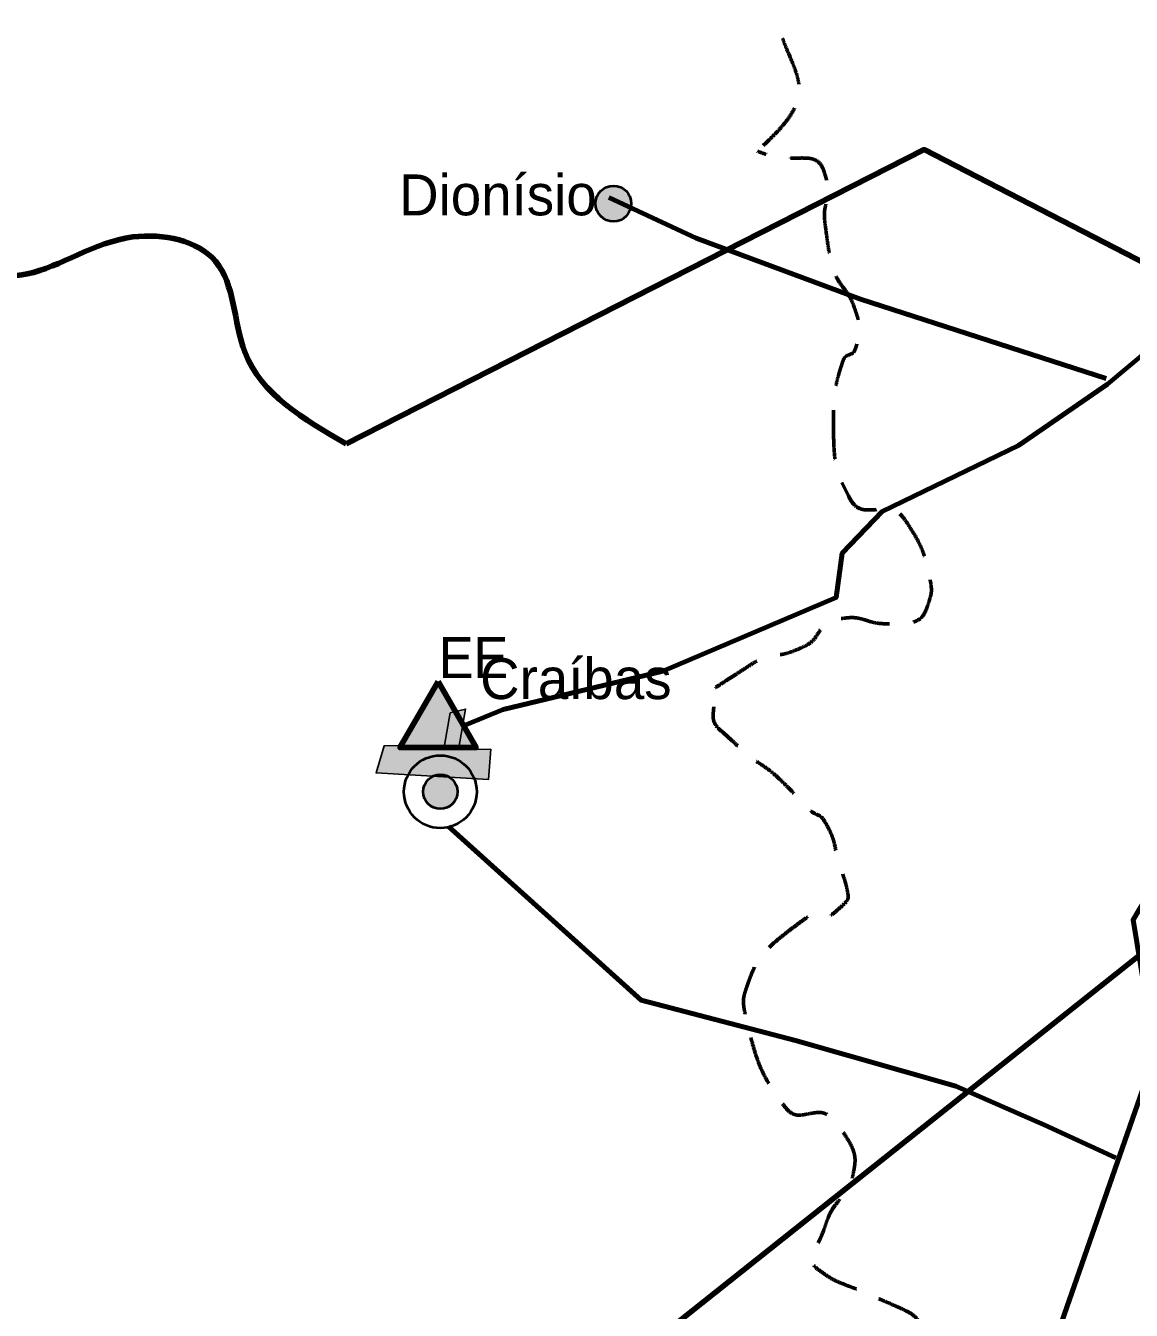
# Model space of a CAD drawing. Extents: x 553962 to 842807, y 8883888 to 9032388.
# Drawn here: x 739997 to 753512, y 8929446 to 8945147 of the extents above; entities that cross this region are included whole.
import ezdxf

# ---------------------------------------------------------------- set-up
doc = ezdxf.new("R2010")
doc.units = 0
doc.header["$LTSCALE"] = 200
doc.linetypes.add('MEDIUM_DASHED', pattern=[4.5, 3, -1.5])
for name, color, linetype, lineweight in [('10', 7, 'MEDIUM_DASHED', 60), ('21', 7, 'Continuous', 25), ('28', 7, 'Continuous', 40), ('41', 7, 'Continuous', 40), ('9', 7, 'Continuous', 90)]:
    doc.layers.add(name, color=color, linetype=linetype, lineweight=lineweight)

msp = doc.modelspace()

# ---------------------------------------------------------------- hatches: boundary and pattern name
at = {"layer": '21'}
msp.add_hatch(color=256, dxfattribs=at).paths.add_polyline_path([(745187, 8936748.8), (745117.1, 8936352.5), (744378.8, 8936344.3), (744279.6, 8936014.5), (745653.1, 8935932.8), (745681.3, 8936302.9), (745288.9, 8936302.6), (745373.5, 8936795.4)])
at = {"layer": '28'}
for points in [[(745037.2, 8937131.1), (745503.3, 8936323.8), (744571.1, 8936323.8)], [(745275.8, 8935784.2, 1), (744854.9, 8935784.2, 1)]]:
    msp.add_hatch(color=256, dxfattribs=at).paths.add_polyline_path(points)
at = {"layer": '41'}
msp.add_hatch(color=256, dxfattribs=at).paths.add_polyline_path([(747400.3, 8942972.5, 1), (746962.7, 8942972.5, 1)])

# ---------------------------------------------------------------- linework, layer by layer
at = {"layer": '10'}
msp.add_spline([(752064, 8949931.3), (749882.4, 8948312.2), (749452.3, 8947143.5), (749636.6, 8946159.4), (749206.6, 8945236.7), (749452.3, 8944375.6), (748941.6, 8943614.3)], degree=3, dxfattribs=at)
for points in [[(748428.7, 8937057.8), (748568.6, 8937148.3), (748708.4, 8937238.8), (748848.3, 8937329.4), (749030.7, 8937447.4), (749270.9, 8937454.9), (749465.4, 8937539.2), (749644.3, 8937616.8), (749748.6, 8937866), (749946.7, 8937897.2), (750151.5, 8937929.4), (750357.8, 8937840), (750563.7, 8937835.5), (750653.6, 8937833.5), (750744.1, 8937817.7), (750834, 8937851.6), (750948, 8937894.7), (751009.1, 8938011), (751043.8, 8938123.2), (751073.8, 8938220), (751064.4, 8938323), (751043.8, 8938419.4), (750996.5, 8938641.1), (750911.9, 8938852.4), (750784.7, 8939049), (750625.7, 8939294.4), (750166, 8939169.6), (750031.8, 8939444), (749904.6, 8939704.2), (749874.5, 8939968.8), (749871.4, 8940234), (749868.3, 8940500.5), (749897, 8940771.6), (749982.5, 8941036.4), (750007.4, 8941113.5), (750119.1, 8941136.5), (750142.9, 8941209.2), (750187.9, 8941346.2), (750189.4, 8941516.7), (750142.9, 8941653.6), (750072.1, 8941862), (749901.7, 8942042.3), (749846.7, 8942262.3), (749811.1, 8942404.7), (749791.8, 8942550), (749772.7, 8942694.3), (749745.7, 8942897.4), (749833.2, 8943109.7), (749772.7, 8943311.5), (749686.1, 8943600.2), (749223.6, 8943490.5), (748941.6, 8943614.3)], [(753774.9, 8926261.4), (753812.7, 8926399.9), (753812, 8926558.8), (753709.5, 8926687.3), (753566, 8926867.3), (753376.7, 8926916.9), (753227, 8927050.3), (753014.8, 8927239.4), (752804.9, 8927430.3), (752597.6, 8927630.5), (752376.7, 8927843.7), (752192.2, 8928091.3), (752017.6, 8928334.1), (751956, 8928419.6), (752103.6, 8928574.9), (752029.9, 8928655), (751955.6, 8928735.8), (751801.6, 8928688.1), (751721.4, 8928753.8), (751652.2, 8928810.4), (751601.3, 8928901.2), (751523.9, 8928951.3), (751367.8, 8929052.4), (751185.2, 8929119.1), (751030.2, 8929222.8), (750931.1, 8929289.2), (750854.8, 8929393), (750746.4, 8929445), (750665, 8929484.1), (750582.4, 8929520.3), (750499.6, 8929556.1), (750413.3, 8929593.4), (750326.8, 8929630.1), (750240.4, 8929667.2), (750059.5, 8929745.1), (749875.6, 8929807.6), (749709.7, 8929926.4), (749552.8, 8930038.9), (749714.4, 8930314.8), (749771.5, 8930481.9), (749848.6, 8930707.8), (750077.8, 8930926.7), (750119.5, 8931152.3), (750152, 8931328.4), (750058.1, 8931532.9), (749922, 8931707.8), (749753.2, 8931924.7), (749391.3, 8931773.6), (749243.2, 8931979.4), (749032.7, 8932271.9), (748906.3, 8932592.6), (748823.6, 8932929.9), (748786.3, 8933082.2), (748758.3, 8933247.9), (748811.3, 8933399), (748934, 8933748.4), (749210.7, 8934002.5), (749514.7, 8934226), (749629.1, 8934310.1), (749795.5, 8934228.1), (749909.7, 8934329.8), (749982.5, 8934394.6), (750061.5, 8934468.6), (750045.4, 8934552), (750025.6, 8934654.5), (749991.4, 8934758.2), (749959, 8934860.6), (749901, 8935043.9), (749870.4, 8935232.4), (749773.9, 8935403.7), (749725.3, 8935490), (749619.5, 8935521), (749551.8, 8935588.9), (749459.7, 8935681.1), (749373.5, 8935781.5), (749280.2, 8935872.8), (749090.8, 8936058.2), (748862, 8936191), (748663.2, 8936378.9), (748545.5, 8936490.1), (748390.4, 8936617), (748404, 8936773.9), (748412.2, 8936868.5), (748420.5, 8936963.2), (748428.7, 8937057.8)]]:
    msp.add_open_spline(points, degree=3, dxfattribs=at)
at = {"layer": '21'}
msp.add_lwpolyline([(745187, 8936748.8), (745117.1, 8936352.5), (744378.8, 8936344.3), (744279.6, 8936014.5), (745653.1, 8935932.8), (745681.3, 8936302.9), (745288.9, 8936302.6), (745373.5, 8936795.4)], close=True, dxfattribs=at)
at = {"layer": '28', "lineweight": 80}
for points in [[(745375.5, 8936603.4), (745835.3, 8936788.7), (747785.1, 8937257.7), (749903.6, 8938158.1), (749978.6, 8938702.2), (750466, 8939208.7), (752134.6, 8940015.3), (753221.9, 8940765.7), (755331.2, 8942528.6), (759461.4, 8944103)], [(747126.5, 8943045.6), (748193.2, 8942549.2), (750202.5, 8941804.5), (753204, 8940836.5)], [(752628.3, 8929215.1), (753801.9, 8932579.2), (753534.1, 8934220.6), (754270.5, 8935459.9), (754170.1, 8936364.3), (754873, 8936933.7), (754638.7, 8938206.6), (755609.5, 8939412.5)], [(753325, 8931309.5), (752447.2, 8931714.9), (751366.8, 8932187.8), (749408.5, 8932745.3), (747519.4, 8933236.7), (745165.5, 8935359.4)]]:
    msp.add_lwpolyline(points, dxfattribs=at)
at = {"layer": '28', "lineweight": 90}
msp.add_lwpolyline([(745037.2, 8937131.1), (745503.3, 8936323.8), (744571.1, 8936323.8)], close=True, dxfattribs=at)
at = {"layer": '28'}
for radius in [444.4, 210.4]:
    msp.add_circle((745065.3, 8935784.2), radius, dxfattribs=at)
at = {"layer": '41'}
msp.add_circle((747181.5, 8942972.5), 218.8, dxfattribs=at)
at = {"layer": '9'}
msp.add_line((742465.8, 8924928.2), (760739.9, 8939450.1), dxfattribs=at)
for points in [[(760739.9, 8939450.1), (758705.7, 8940260.8), (758249.4, 8940131.7), (757970.6, 8940028.8), (750978.7, 8943631.9), (743914.7, 8940037.6)], [(760739.9, 8939450.1), (758705.7, 8940260.8), (758249.4, 8940131.7), (757970.6, 8940028.8), (750978.7, 8943631.9), (743914.7, 8940037.6)], [(760739.9, 8939450.1), (742465.8, 8924928.2), (740378.1, 8923196.1), (741055, 8921600.7)]]:
    msp.add_lwpolyline(points, dxfattribs=at)
for points in [[(743914.7, 8940037.6), (742675.2, 8941159), (742317.7, 8942267.2), (741308, 8942564.7), (740014, 8942114.2), (737849.4, 8942996.8)], [(743914.7, 8940037.6), (742675.2, 8941159), (742317.7, 8942267.2), (741308, 8942564.7), (740014, 8942114.2), (737849.6, 8942996.8)]]:
    msp.add_spline(points, degree=3, dxfattribs=at)

# ---------------------------------------------------------------- texts
at = {"layer": '41'}
for s, p in [('Dionísio', (744561.4, 8942829.1)), ('Craíbas', (745551.3, 8936916.9))]:
    msp.add_text(s, height=500, dxfattribs=at).set_placement(p)
at = {"layer": '41', "width": 0.95}
msp.add_text('EE', height=500, dxfattribs=at).set_placement((745047.9, 8937174.2))

doc.saveas('drawing.dxf')
